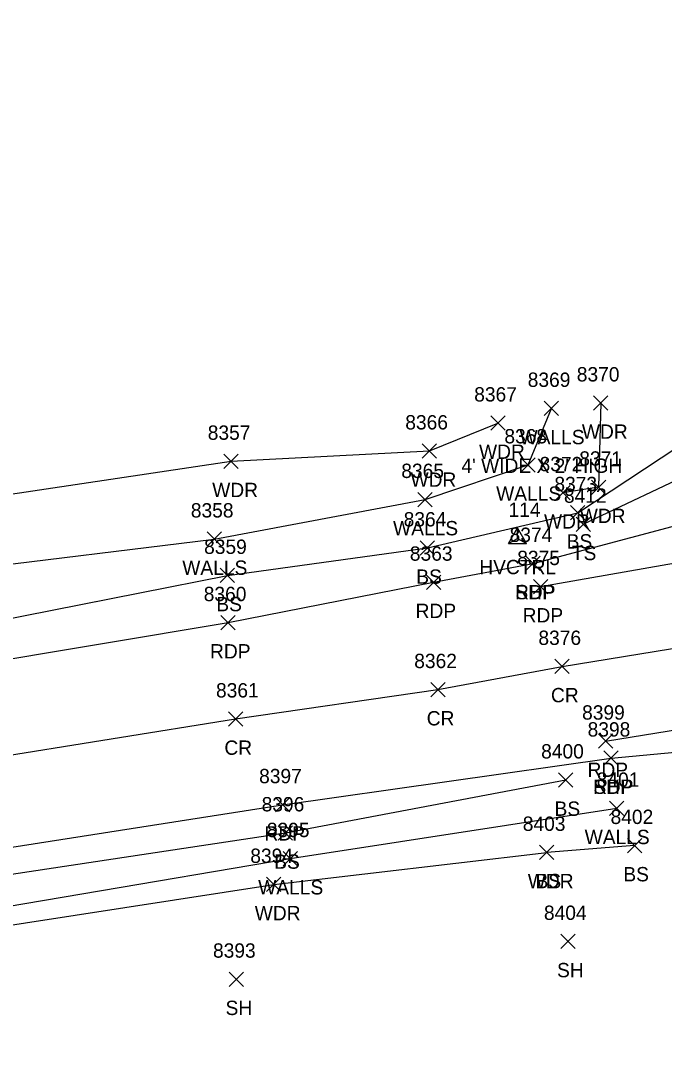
# Model space of a CAD drawing. Extents: x 1611797 to 1633212, y 298978 to 305475.
# Drawn here: x 1627396.2 to 1627485.9, y 304134.3 to 304279.3 of the extents above; entities that cross this region are included whole.
import ezdxf

# ---------------------------------------------------------------- set-up
doc = ezdxf.new("R2010")
doc.units = 0
for name, color, linetype in [('C_A', 7, 'Continuous'), ('C_I', 7, 'Continuous'), ('CPSM', 7, 'Continuous'), ('L_A', 7, 'Continuous'), ('L_C', 7, 'Continuous'), ('L_I', 7, 'Continuous'), ('L_TIC', 7, 'Continuous'), ('LAWA', 7, 'Continuous'), ('LELB', 7, 'Continuous'), ('LWS', 7, 'Continuous'), ('P_A', 7, 'Continuous'), ('P_I', 7, 'Continuous'), ('P_TIC', 7, 'Continuous'), ('PET', 7, 'Continuous'), ('PRC', 7, 'Continuous'), ('PSP', 7, 'Continuous')]:
    doc.layers.add(name, color=color, linetype=linetype)

msp = doc.modelspace()

# ---------------------------------------------------------------- linework, layer by layer
at = {"layer": 'CPSM'}
for p, q in [((1627464.16, 304206.4), (1627465.41, 304208.57)), ((1627466.66, 304206.4), (1627465.41, 304208.57)), ((1627465.41, 304207.12), (1627465.41, 304208.57)), ((1627464.16, 304206.4), (1627465.41, 304207.12)), ((1627465.41, 304207.12), (1627465.41, 304207.12)), ((1627465.41, 304207.12), (1627466.66, 304206.4)), ((1627464.16, 304206.4), (1627466.66, 304206.4))]:
    msp.add_line(p, q, dxfattribs=at)
at = {"layer": 'L_TIC'}
for points in [[(1627469.16, 304224.25), (1627471.16, 304226.25)], [(1627471.16, 304224.25), (1627469.16, 304226.25)], [(1627476.03, 304225.01), (1627478.03, 304227.01)], [(1627478.03, 304225.01), (1627476.03, 304227.01)], [(1627461.7, 304222.21), (1627463.7, 304224.21)], [(1627463.7, 304222.21), (1627461.7, 304224.21)], [(1627452.14, 304218.31), (1627454.14, 304220.31)], [(1627454.14, 304218.31), (1627452.14, 304220.31)], [(1627424.51, 304216.87), (1627426.51, 304218.87)], [(1627426.51, 304216.87), (1627424.51, 304218.87)], [(1627465.91, 304216.37), (1627467.91, 304218.37)], [(1627467.91, 304216.37), (1627465.91, 304218.37)], [(1627470.76, 304212.48), (1627472.76, 304214.48)], [(1627472.76, 304212.48), (1627470.76, 304214.48)], [(1627475.73, 304213.26), (1627477.73, 304215.26)], [(1627477.73, 304213.26), (1627475.73, 304215.26)], [(1627451.54, 304211.54), (1627453.54, 304213.54)], [(1627453.54, 304211.54), (1627451.54, 304213.54)], [(1627472.83, 304209.7), (1627474.83, 304211.7)], [(1627474.83, 304209.7), (1627472.83, 304211.7)], [(1627473.59, 304208.08), (1627475.59, 304210.08)], [(1627475.59, 304208.08), (1627473.59, 304210.08)], [(1627422.15, 304206.03), (1627424.15, 304208.03)], [(1627424.15, 304206.03), (1627422.15, 304208.03)], [(1627451.86, 304204.78), (1627453.86, 304206.78)], [(1627453.86, 304204.78), (1627451.86, 304206.78)], [(1627424, 304200.95), (1627426, 304202.95)], [(1627426, 304200.95), (1627424, 304202.95)], [(1627471.15, 304172.41), (1627473.15, 304174.41)], [(1627473.15, 304172.41), (1627471.15, 304174.41)], [(1627478.25, 304168.46), (1627480.25, 304170.46)], [(1627480.25, 304168.46), (1627478.25, 304170.46)], [(1627432.07, 304165.03), (1627434.07, 304167.03)], [(1627434.07, 304165.03), (1627432.07, 304167.03)], [(1627480.74, 304163.27), (1627482.74, 304165.27)], [(1627482.74, 304163.27), (1627480.74, 304165.27)], [(1627468.5, 304162.31), (1627470.5, 304164.31)], [(1627470.5, 304162.31), (1627468.5, 304164.31)], [(1627468.5, 304162.31), (1627470.5, 304164.31)], [(1627470.5, 304162.31), (1627468.5, 304164.31)], [(1627432.74, 304161.44), (1627434.74, 304163.44)], [(1627434.74, 304161.44), (1627432.74, 304163.44)], [(1627430.44, 304157.84), (1627432.44, 304159.84)], [(1627432.44, 304157.84), (1627430.44, 304159.84)], [(1627471.45, 304149.89), (1627473.45, 304151.89)], [(1627473.45, 304149.89), (1627471.45, 304151.89)], [(1627425.24, 304144.62), (1627427.24, 304146.62)], [(1627427.24, 304144.62), (1627425.24, 304146.62)]]:
    msp.add_lwpolyline(points, dxfattribs=at)
at = {"layer": 'LAWA'}
for points in [[(1627477.03, 304226.01), (1627476.73, 304214.26), (1627471.76, 304213.48)], [(1627338.2, 304203.9), (1627375.81, 304206.42), (1627387.86, 304212.28), (1627425.51, 304217.87), (1627453.14, 304219.31), (1627462.7, 304223.21)], [(1627324.71, 304134.32), (1627335.82, 304141.76), (1627376.04, 304150.29), (1627431.44, 304158.84), (1627469.5, 304163.31)]]:
    msp.add_lwpolyline(points, dxfattribs=at)
at = {"layer": 'LELB'}
for points in [[(1627474.59, 304209.08), (1627491.07, 304216.89), (1627548.48, 304224.63), (1627581.54, 304231.62), (1627591.94, 304233.2), (1627594.98, 304236.43), (1627593.9, 304241.45), (1627589.37, 304244.02)], [(1627277.73, 304175.33), (1627326.36, 304184.5), (1627356.4, 304189.67), (1627388.31, 304194.67), (1627425, 304201.95), (1627452.86, 304205.78), (1627473.83, 304210.7), (1627490.11, 304221.44), (1627547.4, 304229.46), (1627580.79, 304235.1), (1627592.66, 304237.63), (1627592.61, 304238.69), (1627588.92, 304240.06)], [(1627268.73, 304141.32), (1627277.77, 304143.52), (1627323.77, 304149.73), (1627335.52, 304152.18), (1627373.28, 304157.01), (1627433.07, 304166.03), (1627472.15, 304173.41)], [(1627481.74, 304164.27), (1627469.5, 304163.31)]]:
    msp.add_lwpolyline(points, dxfattribs=at)
at = {"layer": 'LWS'}
for points in [[(1627278.07, 304184.41), (1627312.64, 304190.9), (1627346.33, 304195.11), (1627388.21, 304202.72), (1627423.15, 304207.03), (1627452.54, 304212.54), (1627466.91, 304217.37), (1627470.16, 304225.25)], [(1627276.81, 304141.84), (1627323.57, 304145.94), (1627336.56, 304145.55), (1627375.6, 304152.58), (1627433.74, 304162.44), (1627479.25, 304169.46)]]:
    msp.add_lwpolyline(points, dxfattribs=at)
at = {"layer": 'P_TIC'}
for points in [[(1627466.59, 304202.62), (1627468.59, 304204.62)], [(1627468.59, 304202.62), (1627466.59, 304204.62)], [(1627466.59, 304202.62), (1627468.59, 304204.62)], [(1627468.59, 304202.62), (1627466.59, 304204.62)], [(1627452.73, 304200), (1627454.73, 304202)], [(1627454.73, 304200), (1627452.73, 304202)], [(1627467.65, 304199.39), (1627469.65, 304201.39)], [(1627469.65, 304199.39), (1627467.65, 304201.39)], [(1627424.09, 304194.36), (1627426.09, 304196.36)], [(1627426.09, 304194.36), (1627424.09, 304196.36)], [(1627470.65, 304188.25), (1627472.65, 304190.25)], [(1627472.65, 304188.25), (1627470.65, 304190.25)], [(1627453.34, 304185.02), (1627455.34, 304187.02)], [(1627455.34, 304185.02), (1627453.34, 304187.02)], [(1627425.14, 304180.92), (1627427.14, 304182.92)], [(1627427.14, 304180.92), (1627425.14, 304182.92)], [(1627476.7, 304177.83), (1627478.7, 304179.83)], [(1627478.7, 304177.83), (1627476.7, 304179.83)], [(1627477.46, 304175.47), (1627479.46, 304177.47)], [(1627479.46, 304175.47), (1627477.46, 304177.47)], [(1627477.46, 304175.47), (1627479.46, 304177.47)], [(1627479.46, 304175.47), (1627477.46, 304177.47)], [(1627431.67, 304168.96), (1627433.67, 304170.96)], [(1627433.67, 304168.96), (1627431.67, 304170.96)]]:
    msp.add_lwpolyline(points, dxfattribs=at)
at = {"layer": 'PET'}
for points in [[(1627468.65, 304200.39), (1627509.72, 304207.63), (1627550.47, 304213.99), (1627583.99, 304219.82), (1627630.73, 304227.33), (1627674.02, 304234.8), (1627727.73, 304243.76), (1627766.78, 304250.64), (1627804.93, 304257.83), (1627871.73, 304271.16)], [(1627477.7, 304178.83), (1627519.8, 304185.67), (1627552.84, 304190.69), (1627585.85, 304196.53), (1627631.08, 304203.5), (1627691.37, 304213.42), (1627732.05, 304220.15), (1627772.2, 304227), (1627810.3, 304233.75), (1627865.14, 304244.67)], [(1627238.87, 304161.57), (1627283.53, 304171.07), (1627324.16, 304178.34), (1627357.69, 304184.02), (1627388.6, 304189.3), (1627425.09, 304195.36), (1627453.73, 304201), (1627467.59, 304203.62)], [(1627254.61, 304139.52), (1627277.47, 304143.8), (1627335.1, 304154.36), (1627373.82, 304160.75), (1627432.67, 304169.96), (1627478.46, 304176.47)]]:
    msp.add_lwpolyline(points, dxfattribs=at)
at = {"layer": 'PRC'}
msp.add_lwpolyline([(1627250.94, 304151.35), (1627286.78, 304158.21), (1627326.18, 304165.03), (1627359.67, 304171.21), (1627391.41, 304176.36), (1627426.14, 304181.92), (1627454.34, 304186.02), (1627471.65, 304189.25), (1627512.67, 304195.94), (1627550.92, 304201.88), (1627586.13, 304207.89), (1627632.19, 304215.08), (1627676.13, 304222.32), (1627729.71, 304231.42), (1627769.14, 304238.24), (1627805.83, 304244.92), (1627874.04, 304257.97)], dxfattribs=at)
at = {"layer": 'PSP'}
for points in [[(1627478.46, 304176.47), (1627553.74, 304183.53), (1627587.55, 304188.9), (1627632.22, 304195.98), (1627692.73, 304205.95), (1627733.25, 304212.06), (1627773.66, 304219.04), (1627812.69, 304226.02), (1627836.67, 304229.89), (1627862.31, 304234.47), (1627868.47, 304235.99), (1627889.12, 304240.45), (1627921.13, 304246.03), (1627972.26, 304255.87), (1627993.74, 304259.59), (1628028.77, 304266.82), (1628078.62, 304279.32)], [(1627467.59, 304203.62), (1627509.17, 304214.66), (1627548.66, 304221.7), (1627582.68, 304228.02), (1627590, 304229.03), (1627632.37, 304235.84), (1627673.37, 304242.59), (1627707.19, 304248.3), (1627746.94, 304254.52), (1627765.06, 304258.01), (1627804.39, 304265.42), (1627852.07, 304273.99)]]:
    msp.add_lwpolyline(points, dxfattribs=at)

# ---------------------------------------------------------------- texts
at = {"layer": 'C_A'}
msp.add_text('HVCTRL', height=2, dxfattribs=at).set_placement((1627460.1, 304202.12))
at = {"layer": 'C_I'}
msp.add_text('114', height=2, dxfattribs=at).set_placement((1627464.18, 304210.12))
at = {"layer": 'L_A'}
for s, p in [('WDR', (1627474.4, 304221.01)), ('WALLS', (1627465.71, 304220.25)), ('WDR', (1627460.06, 304218.21)), ('WDR', (1627450.51, 304214.31)), ('WDR', (1627422.87, 304212.87)), ('WALLS', (1627462.45, 304212.37)), ('WDR', (1627469.12, 304208.48)), ('WDR', (1627474.1, 304209.26)), ('WALLS', (1627448.08, 304207.54)), ('BS', (1627472.28, 304205.7)), ('TS', (1627473, 304204.08)), ('WALLS', (1627418.7, 304202.03)), ('BS', (1627451.31, 304200.78)), ('BS', (1627423.44, 304196.95)), ('BS', (1627470.59, 304168.41)), ('WALLS', (1627474.79, 304164.46)), ('BS', (1627431.51, 304161.03)), ('BS', (1627480.18, 304159.27)), ('WALLS', (1627429.28, 304157.44)), ('WDR', (1627466.86, 304158.31)), ('BS', (1627467.94, 304158.31)), ('WDR', (1627428.8, 304153.84)), ('SH', (1627470.94, 304145.89)), ('SH', (1627424.73, 304140.62))]:
    msp.add_text(s, height=2, dxfattribs=at).set_placement(p)
at = {"layer": 'L_C'}
msp.add_text("4' WIDE X 2' HIGH", height=2, dxfattribs=at).set_placement((1627457.61, 304216.25))
at = {"layer": 'L_I'}
for s, p in [('8369', (1627466.85, 304228.25)), ('8370', (1627473.69, 304229.01)), ('8367', (1627459.39, 304226.21)), ('8357', (1627422.25, 304220.87)), ('8366', (1627449.78, 304222.31)), ('8368', (1627463.6, 304220.37)), ('8371', (1627474.04, 304217.26)), ('8365', (1627449.23, 304215.54)), ('8372', (1627468.5, 304216.48)), ('8373', (1627470.57, 304213.7)), ('8412', (1627471.9, 304212.08)), ('8358', (1627419.89, 304210.03)), ('8364', (1627449.56, 304208.78)), ('8359', (1627421.74, 304204.95)), ('8400', (1627468.72, 304176.41)), ('8401', (1627476.47, 304172.46)), ('8396', (1627429.76, 304169.03)), ('8402', (1627478.4, 304167.27)), ('8403', (1627466.16, 304166.31)), ('8403', (1627466.16, 304166.31)), ('8395', (1627430.48, 304165.44)), ('8394', (1627428.18, 304161.84)), ('8404', (1627469.11, 304153.89)), ('8393', (1627422.98, 304148.62))]:
    msp.add_text(s, height=2, dxfattribs=at).set_placement(p)
at = {"layer": 'P_A'}
for s, p in [('SHP', (1627465.13, 304198.62)), ('RDP', (1627465.08, 304198.62)), ('RDP', (1627451.22, 304196)), ('RDP', (1627466.14, 304195.39)), ('RDP', (1627422.57, 304190.36)), ('CR', (1627470.09, 304184.25)), ('CR', (1627452.77, 304181.02)), ('CR', (1627424.57, 304176.92)), ('RDP', (1627475.19, 304173.83)), ('SHP', (1627476, 304171.47)), ('RDP', (1627475.95, 304171.47)), ('RDP', (1627430.15, 304164.96))]:
    msp.add_text(s, height=2, dxfattribs=at).set_placement(p)
at = {"layer": 'P_I'}
for s, p in [('8374', (1627464.33, 304206.62)), ('8374', (1627464.33, 304206.62)), ('8363', (1627450.42, 304204)), ('8375', (1627465.39, 304203.39)), ('8360', (1627421.69, 304198.36)), ('8376', (1627468.34, 304192.25)), ('8362', (1627451.03, 304189.02)), ('8361', (1627423.4, 304184.92)), ('8399', (1627474.43, 304181.83)), ('8398', (1627475.2, 304179.47)), ('8398', (1627475.2, 304179.47)), ('8397', (1627429.41, 304172.96))]:
    msp.add_text(s, height=2, dxfattribs=at).set_placement(p)

doc.saveas('drawing.dxf')
